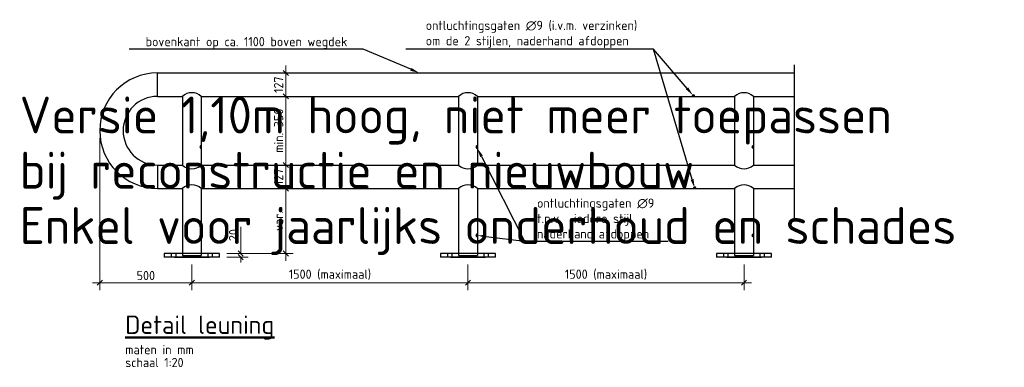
# Model space of a CAD drawing. Header units: metres. Extents: x -699 to 2316, y -1199 to 781.
# Tile 352 of 593: x 708.64 to 713.99, y -286.84 to -284.95. Entities that reach past the tile are written whole.
import ezdxf
from ezdxf import colors
from ezdxf.entities.mleader import LeaderData, LeaderLine
from ezdxf.math import Vec2, Vec3

# ---------------------------------------------------------------- set-up
doc = ezdxf.new("R2010")
doc.units = ezdxf.units.M
doc.header["$PDMODE"] = 1
for name, color, linetype, lineweight in [('N-WE-SC-AFBREEKLIJN-GD', 7, 'Continuous', 25), ('N-WE-SC-STAALVORM-G', 140, 'Continuous', 25), ('X-XX-AL-M', 7, 'Continuous', 18), ('X-XX-AL-T25', 7, 'Continuous', 25), ('X-XX-AL-T50', 130, 'Continuous', 50)]:
    doc.layers.add(name, color=color, linetype=linetype, lineweight=lineweight)
doc.layers.add('X-XX-AL-TEKENBLAD_VIEWPORT-G', color=7, linetype='Continuous', lineweight=18, plot=False)
doc.styles.add('NLCS-ISO-M20-T25', font='NLCS-ISO.ttf', dxfattribs={"height": 0.05})
doc.styles.add('NLCS-ISO-M20-T50', font='NLCS-ISO.ttf', dxfattribs={"height": 0.1})
doc.dimstyles.new('NLCS-M20-T25-SCHRAP_A_L2_H1', dxfattribs={"dimscale": 0.02, "dimtxt": 2.5, "dimasz": 1.4, "dimexe": 2, "dimexo": 2, "dimgap": 0.7, "dimtad": 1, "dimzin": 0, "dimdsep": 46, "dimtxsty": 'NLCS-ISO-M20-T25', "dimblk": 'OBLIQUE', "dimcen": 0, "dimdle": 2, "dimclrd": 256, "dimclre": 256, "dimclrt": 256, "dimadec": 1, "dimazin": 0, "dimtfac": 1, "dimtdec": 3, "dimtofl": 0, "dimtmove": 0, "dimatfit": 3, "dimldrblk": 'OBLIQUE', "dimfxl": 2, "dimtfillclr": 256, "dimtolj": 1, "dimtzin": 0, "dimlwd": -1, "dimlwe": -1, "dimarcsym": 0})

# ---------------------------------------------------------------- blocks, each defined once
blk = doc.blocks.new('_Oblique')
at = {"color": 0, "linetype": 'ByBlock', "lineweight": -2}
blk.add_line((-0.5, -0.5), (0.5, 0.5), dxfattribs=at)
blk = doc.blocks.new('*D2049')
at = {"layer": 'Defpoints', "color": 0, "transparency": 16777216}
for p in [(709.5752, -286.2419), (711.0752, -286.2419), (711.0752, -286.3804)]:
    blk.add_point(p, dxfattribs=at)
at = {"layer": 'X-XX-AL-M', "transparency": 16777216}
for p, q in [((709.5752, -286.2819), (709.5752, -286.4204)), ((711.0752, -286.2819), (711.0752, -286.4204)), ((709.5352, -286.3804), (711.1152, -286.3804))]:
    blk.add_line(p, q, dxfattribs=at)
at = {"layer": 'X-XX-AL-M', "transparency": 16777216, "xscale": 0.028, "yscale": 0.028, "zscale": 0.028, "rotation": 180}
blk.add_blockref('_Oblique', (709.5752, -286.3804), dxfattribs=at)
at = {"layer": 'X-XX-AL-M', "transparency": 16777216, "xscale": 0.028, "yscale": 0.028, "zscale": 0.028}
blk.add_blockref('_Oblique', (711.0752, -286.3804), dxfattribs=at)
at = {"layer": 'X-XX-AL-M', "transparency": 16777216, "insert": (710.3252, -286.3364), "char_height": 0.05, "attachment_point": 5, "style": 'NLCS-ISO-M20-T25'}
blk.add_mtext('\\A1;1500 (maximaal)', dxfattribs=at)
blk = doc.blocks.new('*D2050')
at = {"layer": 'Defpoints', "color": 0, "transparency": 16777216}
for p in [(711.0752, -286.2419), (712.5753, -286.2419), (712.5753, -286.3804)]:
    blk.add_point(p, dxfattribs=at)
at = {"layer": 'X-XX-AL-M', "transparency": 16777216}
for p, q in [((711.0752, -286.2819), (711.0752, -286.4204)), ((712.5753, -286.2819), (712.5753, -286.4204)), ((711.0352, -286.3804), (712.6153, -286.3804))]:
    blk.add_line(p, q, dxfattribs=at)
at = {"layer": 'X-XX-AL-M', "transparency": 16777216, "xscale": 0.028, "yscale": 0.028, "zscale": 0.028, "rotation": 180}
blk.add_blockref('_Oblique', (711.0752, -286.3804), dxfattribs=at)
at = {"layer": 'X-XX-AL-M', "transparency": 16777216, "xscale": 0.028, "yscale": 0.028, "zscale": 0.028}
blk.add_blockref('_Oblique', (712.5753, -286.3804), dxfattribs=at)
at = {"layer": 'X-XX-AL-M', "transparency": 16777216, "insert": (711.8253, -286.3364), "char_height": 0.05, "attachment_point": 5, "style": 'NLCS-ISO-M20-T25'}
blk.add_mtext('\\A1;1500 (maximaal)', dxfattribs=at)
blk = doc.blocks.new('*D2051')
at = {"layer": 'Defpoints', "color": 0, "transparency": 16777216}
for p in [(710.0528, -285.2419), (710.0854, -285.2419), (710.0528, -285.3689)]:
    blk.add_point(p, dxfattribs=at)
at = {"layer": 'X-XX-AL-M', "transparency": 16777216}
for p, q in [((710.0854, -285.4089), (710.0854, -285.2019)), ((710.0928, -285.2419), (710.1254, -285.2419)), ((710.0928, -285.3689), (710.1254, -285.3689))]:
    blk.add_line(p, q, dxfattribs=at)
at = {"layer": 'X-XX-AL-M', "transparency": 16777216, "xscale": 0.028, "yscale": 0.028, "zscale": 0.028}
for p, rotation in [((710.0854, -285.2419), 90), ((710.0854, -285.3689), 270)]:
    blk.add_blockref('_Oblique', p, dxfattribs=dict(at, rotation=rotation))
at = {"layer": 'X-XX-AL-M', "transparency": 16777216, "insert": (710.0464, -285.3054), "char_height": 0.05, "attachment_point": 5, "rotation": 90, "style": 'NLCS-ISO-M20-T25'}
blk.add_mtext('\\A1;127', dxfattribs=at)
blk = doc.blocks.new('*D2052')
at = {"layer": 'Defpoints', "color": 0, "transparency": 16777216}
for p in [(710.1528, -285.3689), (710.0854, -285.7419), (710.1528, -285.7419)]:
    blk.add_point(p, dxfattribs=at)
at = {"layer": 'X-XX-AL-M', "transparency": 16777216}
for p, q in [((710.0854, -285.3289), (710.0854, -285.7819)), ((710.1128, -285.3689), (710.0454, -285.3689)), ((710.1128, -285.7419), (710.0454, -285.7419))]:
    blk.add_line(p, q, dxfattribs=at)
at = {"layer": 'X-XX-AL-M', "transparency": 16777216, "xscale": 0.028, "yscale": 0.028, "zscale": 0.028}
for p, rotation in [((710.0854, -285.3689), 90), ((710.0854, -285.7419), 270)]:
    blk.add_blockref('_Oblique', p, dxfattribs=dict(at, rotation=rotation))
at = {"layer": 'X-XX-AL-M', "transparency": 16777216, "insert": (710.0464, -285.5554), "char_height": 0.05, "attachment_point": 5, "rotation": 90, "style": 'NLCS-ISO-M20-T25'}
blk.add_mtext('\\A1;min. 350', dxfattribs=at)
blk = doc.blocks.new('*D2053')
at = {"layer": 'Defpoints', "color": 0, "transparency": 16777216}
for p in [(710.1528, -285.7419), (710.0854, -285.8689), (710.1528, -285.8689)]:
    blk.add_point(p, dxfattribs=at)
at = {"layer": 'X-XX-AL-M', "transparency": 16777216}
for p, q in [((710.0854, -285.7019), (710.0854, -285.9089)), ((710.1128, -285.7419), (710.0454, -285.7419)), ((710.1128, -285.8689), (710.0454, -285.8689))]:
    blk.add_line(p, q, dxfattribs=at)
at = {"layer": 'X-XX-AL-M', "transparency": 16777216, "xscale": 0.028, "yscale": 0.028, "zscale": 0.028}
for p, rotation in [((710.0854, -285.7419), 90), ((710.0854, -285.8689), 270)]:
    blk.add_blockref('_Oblique', p, dxfattribs=dict(at, rotation=rotation))
at = {"layer": 'X-XX-AL-M', "transparency": 16777216, "insert": (710.0464, -285.8054), "char_height": 0.05, "attachment_point": 5, "rotation": 90, "style": 'NLCS-ISO-M20-T25'}
blk.add_mtext('\\A1;127', dxfattribs=at)
blk = doc.blocks.new('*D2054')
at = {"layer": 'Defpoints', "color": 0, "transparency": 16777216}
for p in [(710.1528, -285.8689), (709.7252, -286.2219), (710.0854, -286.2219)]:
    blk.add_point(p, dxfattribs=at)
at = {"layer": 'X-XX-AL-M', "transparency": 16777216}
for p, q in [((710.0854, -285.8289), (710.0854, -286.2619)), ((710.1128, -285.8689), (710.0454, -285.8689)), ((709.7652, -286.2219), (710.1254, -286.2219))]:
    blk.add_line(p, q, dxfattribs=at)
at = {"layer": 'X-XX-AL-M', "transparency": 16777216, "xscale": 0.028, "yscale": 0.028, "zscale": 0.028}
for p, rotation in [((710.0854, -285.8689), 90), ((710.0854, -286.2219), 270)]:
    blk.add_blockref('_Oblique', p, dxfattribs=dict(at, rotation=rotation))
at = {"layer": 'X-XX-AL-M', "transparency": 16777216, "insert": (710.0464, -286.0454), "char_height": 0.05, "attachment_point": 5, "rotation": 90, "style": 'NLCS-ISO-M20-T25'}
blk.add_mtext('\\A1;var.', dxfattribs=at)
blk = doc.blocks.new('*D2055')
at = {"layer": 'Defpoints', "color": 0, "transparency": 16777216}
for p in [(709.0747, -285.5554), (709.5752, -286.2419), (709.5752, -286.3804)]:
    blk.add_point(p, dxfattribs=at)
at = {"layer": 'X-XX-AL-M', "transparency": 16777216}
for p, q in [((709.0747, -285.5954), (709.0747, -286.4204)), ((709.5752, -286.2819), (709.5752, -286.4204)), ((709.0347, -286.3804), (709.6152, -286.3804))]:
    blk.add_line(p, q, dxfattribs=at)
at = {"layer": 'X-XX-AL-M', "transparency": 16777216, "xscale": 0.028, "yscale": 0.028, "zscale": 0.028, "rotation": 180}
blk.add_blockref('_Oblique', (709.0747, -286.3804), dxfattribs=at)
at = {"layer": 'X-XX-AL-M', "transparency": 16777216, "xscale": 0.028, "yscale": 0.028, "zscale": 0.028}
blk.add_blockref('_Oblique', (709.5752, -286.3804), dxfattribs=at)
at = {"layer": 'X-XX-AL-M', "transparency": 16777216, "insert": (709.325, -286.3414), "char_height": 0.05, "attachment_point": 5, "style": 'NLCS-ISO-M20-T25'}
blk.add_mtext('\\A1;500', dxfattribs=at)
blk = doc.blocks.new('*D2056')
at = {"layer": 'Defpoints', "color": 0, "transparency": 16777216}
for p in [(709.7252, -286.2219), (709.7252, -286.2419), (709.8406, -286.2419)]:
    blk.add_point(p, dxfattribs=at)
at = {"layer": 'X-XX-AL-M', "transparency": 16777216}
for p, q in [((709.8406, -286.2219), (709.8406, -286.0779)), ((709.7652, -286.2219), (709.8806, -286.2219)), ((709.7652, -286.2419), (709.8806, -286.2419)), ((709.8406, -286.2419), (709.8406, -286.2699))]:
    blk.add_line(p, q, dxfattribs=at)
at = {"layer": 'X-XX-AL-M', "transparency": 16777216, "xscale": 0.028, "yscale": 0.028, "zscale": 0.028}
for p, rotation in [((709.8406, -286.2219), 270), ((709.8406, -286.2419), 90)]:
    blk.add_blockref('_Oblique', p, dxfattribs=dict(at, rotation=rotation))
at = {"layer": 'X-XX-AL-M', "transparency": 16777216, "insert": (709.8016, -286.1219), "char_height": 0.05, "attachment_point": 5, "rotation": 90, "style": 'NLCS-ISO-M20-T25'}
blk.add_mtext('\\A1;20', dxfattribs=at)

msp = doc.modelspace()

# ---------------------------------------------------------------- hatches: boundary and pattern name
at = {"layer": 'X-XX-AL-T25'}
for points in [[(712.2935, -285.3689), (712.3069, -285.3689, 1.166769)], [(709.6262, -285.6365), (709.6262, -285.6499, -1.166769)], [(711.1262, -285.6365), (711.1262, -285.6499, -1.166769)], [(712.6262, -285.6365), (712.6262, -285.6499, -1.166769)], [(712.3007, -285.8688), (712.314, -285.8688, 1.166769)], [(709.6262, -286.1165), (709.6262, -286.1299, -1.166769)], [(711.1262, -286.1165), (711.1262, -286.1299, -1.166769)], [(712.6262, -286.1165), (712.6262, -286.1299, -1.166769)]]:
    msp.add_hatch(color=256, dxfattribs=at).paths.add_polyline_path(points)

# ---------------------------------------------------------------- linework, layer by layer
at = {"layer": 'N-WE-SC-AFBREEKLIJN-GD'}
msp.add_line((712.8497, -286.0371), (712.8497, -285.1981), dxfattribs=at)
at = {"layer": 'N-WE-SC-STAALVORM-G'}
for p, q in [((709.3882, -285.2419), (712.8497, -285.2419)), ((709.3882, -285.3689), (709.3882, -285.2419)), ((709.3882, -285.3689), (709.5242, -285.3689)), ((709.5242, -285.3689), (709.5242, -285.7419)), ((709.6262, -285.3689), (711.0242, -285.3689)), ((709.6262, -285.3689), (711.0242, -285.3689)), ((709.6262, -285.3689), (709.6262, -285.7419)), ((711.0242, -285.3689), (711.0242, -285.7419)), ((711.1262, -285.3689), (711.1262, -285.7419)), ((711.1262, -285.3689), (712.5242, -285.3689)), ((711.1262, -285.3689), (712.5242, -285.3689)), ((712.5242, -285.3689), (712.5242, -285.7419)), ((712.6262, -285.3689), (712.8497, -285.3689)), ((712.6262, -285.3689), (712.8497, -285.3689)), ((712.6262, -285.3689), (712.6262, -285.7419)), ((709.3882, -285.7419), (709.5242, -285.7419)), ((709.3882, -285.7419), (709.3882, -285.8689)), ((709.6262, -285.7419), (711.0242, -285.7419)), ((711.1262, -285.7419), (712.5242, -285.7419)), ((711.1262, -285.7419), (712.5242, -285.7419)), ((712.6262, -285.7419), (712.8497, -285.7419)), ((712.6262, -285.7419), (712.8497, -285.7419)), ((709.3882, -285.8689), (709.5242, -285.8689)), ((709.5242, -285.8689), (709.5242, -286.2319)), ((709.6262, -285.8689), (711.0242, -285.8689)), ((709.6262, -285.8689), (709.6262, -286.2319)), ((711.0242, -285.8689), (711.0242, -286.2319)), ((711.1262, -285.8689), (711.1262, -286.2319)), ((711.1262, -285.8689), (712.5242, -285.8689)), ((711.1262, -285.8689), (712.5242, -285.8689)), ((712.5242, -285.8689), (712.5242, -286.2319)), ((712.6262, -285.8689), (712.8497, -285.8689)), ((712.6262, -285.8689), (712.8497, -285.8689)), ((712.6262, -285.8689), (712.6262, -286.2319)), ((709.4252, -286.2219), (709.4252, -286.2419)), ((709.4252, -286.2219), (709.4252, -286.2419)), ((709.7252, -286.2219), (709.4252, -286.2219)), ((709.7252, -286.2419), (709.4252, -286.2419)), ((709.4632, -286.2219), (709.4632, -286.2419)), ((709.6702, -286.2219), (709.4802, -286.2219)), ((709.4802, -286.2419), (709.6702, -286.2419)), ((709.6702, -286.2419), (709.4802, -286.2419)), ((709.4802, -286.2419), (709.6702, -286.2419)), ((709.4872, -286.2219), (709.4872, -286.2419)), ((709.5242, -286.2319), (709.6262, -286.2319)), ((709.6632, -286.2419), (709.6632, -286.2219)), ((709.6872, -286.2419), (709.6872, -286.2219)), ((709.7252, -286.2419), (709.7252, -286.2219)), ((709.7252, -286.2419), (709.7252, -286.2219)), ((710.9252, -286.2219), (710.9252, -286.2419)), ((710.9252, -286.2219), (710.9252, -286.2419)), ((711.2252, -286.2219), (710.9252, -286.2219)), ((711.2252, -286.2419), (710.9252, -286.2419)), ((710.9632, -286.2219), (710.9632, -286.2419)), ((711.1702, -286.2219), (710.9802, -286.2219)), ((710.9802, -286.2419), (711.1702, -286.2419)), ((711.1702, -286.2419), (710.9802, -286.2419)), ((710.9802, -286.2419), (711.1702, -286.2419)), ((710.9872, -286.2219), (710.9872, -286.2419)), ((711.0242, -286.2319), (711.1262, -286.2319)), ((711.1632, -286.2419), (711.1632, -286.2219)), ((711.1872, -286.2419), (711.1872, -286.2219)), ((711.2252, -286.2419), (711.2252, -286.2219)), ((711.2252, -286.2419), (711.2252, -286.2219)), ((712.4252, -286.2219), (712.4252, -286.2419)), ((712.4252, -286.2219), (712.4252, -286.2419)), ((712.7252, -286.2219), (712.4252, -286.2219)), ((712.7252, -286.2419), (712.4252, -286.2419)), ((712.4632, -286.2219), (712.4632, -286.2419)), ((712.6702, -286.2219), (712.4802, -286.2219)), ((712.4802, -286.2419), (712.6702, -286.2419)), ((712.6702, -286.2419), (712.4802, -286.2419)), ((712.4802, -286.2419), (712.6702, -286.2419)), ((712.4872, -286.2219), (712.4872, -286.2419)), ((712.5242, -286.2319), (712.6262, -286.2319)), ((712.6632, -286.2419), (712.6632, -286.2219)), ((712.6872, -286.2419), (712.6872, -286.2219)), ((712.7252, -286.2419), (712.7252, -286.2219)), ((712.7252, -286.2419), (712.7252, -286.2219))]:
    msp.add_line(p, q, dxfattribs=at)
for centre, radius, start, end in [((709.3882, -285.5554), 0.3135, 90, 270), ((709.5752, -285.424), 0.075, 47.1741, 132.8259), ((711.0752, -285.424), 0.075, 47.1741, 132.8259), ((712.5752, -285.424), 0.075, 47.1741, 132.8259), ((709.3882, -285.5554), 0.1865, 90, 270), ((712.3002, -285.3679), 0.00675, 351.1976, 188.8024), ((709.6252, -285.6432), 0.00675, 81.1976, 278.8024), ((711.1252, -285.6432), 0.00675, 81.1976, 278.8024), ((712.6252, -285.6432), 0.00675, 81.1976, 278.8024), ((709.5752, -285.6869), 0.075, 227.1741, 312.8259), ((711.0752, -285.6869), 0.075, 227.1741, 312.8259), ((712.5752, -285.6869), 0.075, 227.1741, 312.8259), ((709.5752, -285.924), 0.075, 47.1741, 132.8259), ((711.0752, -285.924), 0.075, 47.1741, 132.8259), ((712.3073, -285.8678), 0.00675, 351.1976, 188.8024), ((712.5752, -285.924), 0.075, 47.1741, 132.8259), ((709.6252, -286.1232), 0.00675, 81.1976, 278.8024), ((711.1252, -286.1232), 0.00675, 81.1976, 278.8024), ((712.6252, -286.1232), 0.00675, 81.1976, 278.8024)]:
    msp.add_arc(centre, radius, start, end, dxfattribs=at)

# ---------------------------------------------------------------- texts
at = {"layer": 'X-XX-AL-T25', "style": 'NLCS-ISO-M20-T25'}
for s, p in [('maten in mm', (709.2132, -286.7683)), ('schaal 1:20', (709.2132, -286.8383))]:
    msp.add_text(s, height=0.05, dxfattribs=at).set_placement(p)
at = {"layer": 'X-XX-AL-T50', "style": 'NLCS-ISO-M20-T50'}
msp.add_text('%%UDetail leuning', height=0.1, dxfattribs=at).set_placement((709.2132, -286.6583))
at = {"layer": 'X-XX-AL-TEKENBLAD_VIEWPORT-G', "color": 3, "style": 'NLCS-ISO-M20-T50'}
for s, p in [('Versie 1,10m hoog, niet meer toepassen', (708.6394, -285.57)), ('bij reconstructie en nieuwbouw', (708.6394, -285.87)), ('Enkel voor jaarlijks onderhoud en schades', (708.6394, -286.17))]:
    msp.add_text(s, height=0.2, dxfattribs=at).set_placement(p)

# ---------------------------------------------------------------- dimensions: what is measured, and where the dimension line sits
at = {"layer": 'X-XX-AL-M'}
for base, p1, p2, picture, middle in [((710.0854, -285.2419), (710.0528, -285.3689), (710.0528, -285.2419), '*D2051', (710.0464, -285.3054)), ((710.0854, -285.8689), (710.1528, -285.7419), (710.1528, -285.8689), '*D2053', (710.0464, -285.8054))]:
    dim = msp.add_linear_dim(base=base, p1=p1, p2=p2, angle=90, dimstyle='NLCS-M20-T25-SCHRAP_A_L2_H1', override={"dimdec": 0, "dimlfac": 1000}, dxfattribs=at)
    dim.commit()
    dim.dimension.update_dxf_attribs({"geometry": picture, "text_midpoint": middle})
for base, p1, p2, text, picture, middle in [((710.0854, -285.7419), (710.1528, -285.3689), (710.1528, -285.7419), 'min. 350', '*D2052', (710.0464, -285.5554)), ((710.0854, -286.2219), (710.1528, -285.8689), (709.7252, -286.2219), 'var.', '*D2054', (710.0464, -286.0454))]:
    dim = msp.add_linear_dim(base=base, p1=p1, p2=p2, angle=90, text=text, dimstyle='NLCS-M20-T25-SCHRAP_A_L2_H1', override={"dimdec": 0, "dimlfac": 1000}, dxfattribs=at)
    dim.commit()
    dim.dimension.update_dxf_attribs({"geometry": picture, "text_midpoint": middle})
for base, p1, p2, text, picture, middle in [((709.5752, -286.3804), (709.0747, -285.5554), (709.5752, -286.2419), '500', '*D2055', (709.325, -286.3414)), ((711.0752, -286.3804), (709.5752, -286.2419), (711.0752, -286.2419), '1500 (maximaal)', '*D2049', (710.3252, -286.3364)), ((712.5753, -286.3804), (711.0752, -286.2419), (712.5753, -286.2419), '1500 (maximaal)', '*D2050', (711.8253, -286.3364))]:
    dim = msp.add_linear_dim(base=base, p1=p1, p2=p2, text=text, dimstyle='NLCS-M20-T25-SCHRAP_A_L2_H1', override={"dimdec": 0, "dimlfac": 1000}, dxfattribs=at)
    dim.commit()
    dim.dimension.update_dxf_attribs({"geometry": picture, "text_midpoint": middle})
dim = msp.add_linear_dim(base=(709.8406, -286.2419), p1=(709.7252, -286.2219), p2=(709.7252, -286.2419), angle=90, dimstyle='NLCS-M20-T25-SCHRAP_A_L2_H1', override={"dimdec": 0, "dimlfac": 1000}, dxfattribs=at)
dim.commit()
dim.dimension.update_dxf_attribs({"geometry": '*D2056', "text_midpoint": (709.8406, -286.1219), "dimtype": 160})

# ---------------------------------------------------------------- leaders
at = {"layer": 'X-XX-AL-T25'}
ml = msp.add_multileader_mtext('Standard', dxfattribs=at)
ml.set_content('ontluchtingsgaten ∅9 (i.v.m. verzinken)\\Pom de 2 stijlen, naderhand afdoppen', color=256, style='NLCS-ISO-M20-T25')
ml.set_leader_properties(color=256, linetype='ByLayer', lineweight=-1)
ml.build(insert=Vec2(0, 0))
ml.multileader.update_dxf_attribs({"text_left_attachment_type": 5, "text_right_attachment_type": 5, "dogleg_length": 0.05, "arrow_head_size": 0.05})
ctx = ml.context
ctx.base_point, ctx.char_height, ctx.arrow_head_size, ctx.landing_gap_size, ctx.plane_origin = Vec3(710.8277, -285.1121), 0.05, 0.05, 0.018, Vec3(-5.6173, 7.0519)
ctx.left_attachment, ctx.right_attachment = 5, 5
notes = []
notes.append((ctx, [(0, (1, 1, 0), (712.0837, -285.1121), (-1, 0), 0.05, [(0, [(712.3073, -285.8678)], 0, [])])]))
ctx.mtext.insert, ctx.mtext.flow_direction = Vec3(710.8457, -284.9588), 5
ml = msp.add_multileader_mtext('Standard', dxfattribs=at)
ml.set_content('bovenkant op ca. 1100 boven wegdek', color=256, style='NLCS-ISO-M20-T25')
ml.set_leader_properties(color=256, linetype='ByLayer', lineweight=-1)
ml.build(insert=Vec2(0, 0))
ml.multileader.update_dxf_attribs({"text_left_attachment_type": 5, "text_right_attachment_type": 5, "dogleg_length": 0.05, "arrow_head_size": 0.05})
ctx = ml.context
ctx.base_point, ctx.char_height, ctx.arrow_head_size, ctx.landing_gap_size, ctx.plane_origin = Vec3(709.3056, -285.1121), 0.05, 0.05, 0.018, Vec3(-7.1944, 7.0519)
ctx.left_attachment, ctx.right_attachment = 5, 5
notes.append((ctx, [(0, (1, 1, 0), (710.5066, -285.1121), (-1, 0), 0.05, [(0, [(710.8105, -285.2417)], 0, [])])]))
ctx.mtext.insert, ctx.mtext.flow_direction = Vec3(709.3236, -285.0471), 5
ml = msp.add_multileader_mtext('Standard', dxfattribs=at)
ml.set_content(' ', color=256, style='NLCS-ISO-M20-T25')
ml.set_leader_properties(color=256, linetype='ByLayer', lineweight=-1)
ml.build(insert=Vec2(0, 0))
ml.multileader.update_dxf_attribs({"text_left_attachment_type": 5, "text_right_attachment_type": 5, "dogleg_length": 0.05, "arrow_head_size": 0.05})
ctx = ml.context
ctx.base_point, ctx.char_height, ctx.arrow_head_size, ctx.landing_gap_size, ctx.plane_origin = Vec3(711.9677, -285.1121), 0.05, 0.05, 0.018, Vec3(-5.7153, 6.9687)
ctx.left_attachment, ctx.right_attachment = 5, 5
notes.append((ctx, [(0, (1, 1, 0), (712.0837, -285.1121), (-1, 0), 0.05, [(0, [(712.298, -285.3637)], 0, [])])]))
ctx.mtext.insert, ctx.mtext.flow_direction = Vec3(711.9857, -285.0621), 5
ml = msp.add_multileader_mtext('Standard', dxfattribs=at)
ml.set_content(' ', color=256, style='NLCS-ISO-M20-T25')
ml.set_leader_properties(color=256, linetype='ByLayer', lineweight=-1)
ml.build(insert=Vec2(0, 0))
ml.multileader.update_dxf_attribs({"text_left_attachment_type": 5, "text_right_attachment_type": 5, "dogleg_length": 0.05, "arrow_head_size": 0.05})
ctx = ml.context
ctx.base_point, ctx.char_height, ctx.arrow_head_size, ctx.landing_gap_size, ctx.plane_origin = Vec3(711.4327, -286.1549), 0.05, 0.05, 0.018, Vec3(1429.1386, 5.9259)
ctx.left_attachment, ctx.right_attachment = 5, 5
notes.append((ctx, [(0, (1, 1, 0), (711.3827, -286.1549), (1, 0), 0.05, [(0, [(711.1262, -285.6499)], 0, [])])]))
ctx.mtext.insert, ctx.mtext.flow_direction = Vec3(711.4507, -286.1049), 5
ml = msp.add_multileader_mtext('Standard', dxfattribs=at)
ml.set_content('ontluchtingsgaten ∅9\\Pt.p.v.^Iiedere stijl\\Pnaderhand afdoppen', color=256, style='NLCS-ISO-M20-T25')
ml.set_leader_properties(color=256, linetype='ByLayer', lineweight=-1)
ml.build(insert=Vec2(0, 0))
ml.multileader.update_dxf_attribs({"text_left_attachment_type": 5, "text_right_attachment_type": 5, "dogleg_length": 0.05, "arrow_head_size": 0.05})
ctx = ml.context
ctx.base_point, ctx.char_height, ctx.arrow_head_size, ctx.landing_gap_size, ctx.plane_origin = Vec3(711.4327, -286.1549), 0.05, 0.05, 0.018, Vec3(1429.0407, 6.0091)
ctx.left_attachment, ctx.right_attachment = 5, 5
notes.append((ctx, [(0, (1, 1, 0), (711.3827, -286.1549), (1, 0), 0.05, [(0, [(711.1252, -286.1232)], 0, [])])]))
ctx.mtext.insert, ctx.mtext.flow_direction = Vec3(711.4507, -285.9233), 5
for ctx, leaders in notes:
    for number, flags, end, landing, length, lines in leaders:
        leader = LeaderData()
        leader.index, (leader.has_last_leader_line, leader.has_dogleg_vector, leader.attachment_direction) = number, flags
        leader.last_leader_point, leader.dogleg_vector, leader.dogleg_length = Vec3(end), Vec3(landing), length
        for number, points, colour, breaks in lines:
            line = LeaderLine()
            line.index, line.vertices, line.color, line.breaks = number, Vec3.list(points), colors.encode_raw_color(colour), breaks
            leader.lines.append(line)
        ctx.leaders.append(leader)

doc.saveas('drawing.dxf')
